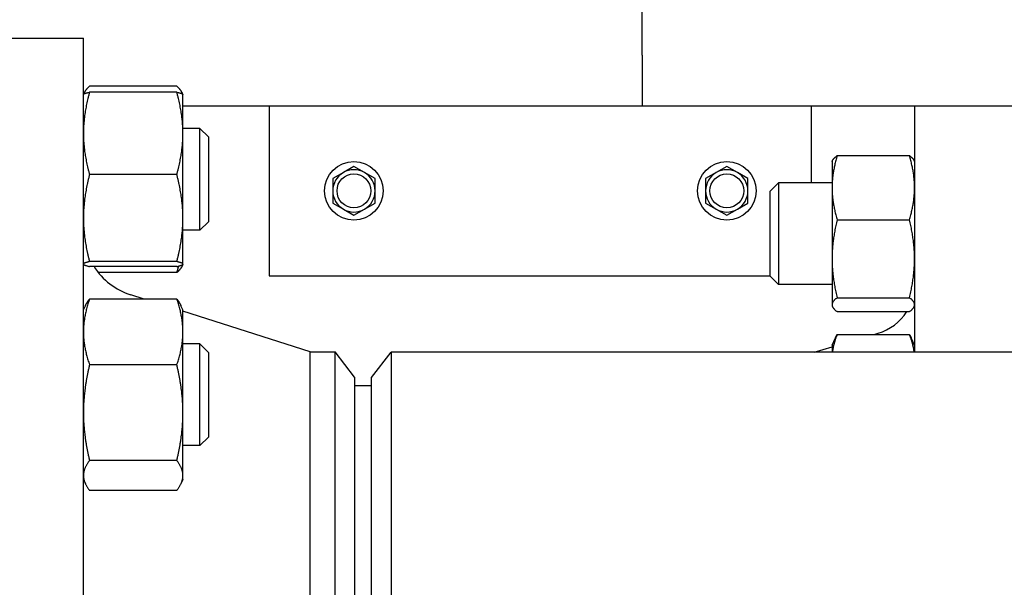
# Model space of a CAD drawing. Header units: inches. Extents: x 24 to 1128, y -58 to 748.
# Tile 642 of 656: x 635.63 to 642.89, y 689.14 to 693.33. Entities that reach past the tile are written whole.
import ezdxf

# ---------------------------------------------------------------- set-up
doc = ezdxf.new("R2010")
doc.units = ezdxf.units.IN
doc.header["$LTSCALE"] = 32
doc.header["$MEASUREMENT"] = 0
doc.layers.add('Visible (ANSI)', color=7, linetype='Continuous', lineweight=30)

msp = doc.modelspace()

# ---------------------------------------------------------------- linework, layer by layer
at = {"layer": 'Visible (ANSI)'}
for p, q in [((640.21813, 693.06478), (640.21813, 693.81478)), ((635.15813, 693.18978), (636.09813, 693.18978)), ((636.09813, 685.68978), (636.09813, 693.18978)), ((640.21813, 693.06478), (640.21813, 692.68978)), ((636.09813, 692.77458), (636.09849, 692.77534)), ((636.09849, 692.77534), (636.10484, 692.78898)), ((636.78705, 692.83665), (636.14322, 692.83665)), ((636.78705, 692.79158), (636.14322, 692.79158)), ((636.83178, 692.77534), (636.82542, 692.78898)), ((636.83213, 692.77458), (636.83178, 692.77534)), ((636.83213, 692.48833), (636.83213, 692.77458)), ((640.21813, 692.68978), (636.83213, 692.68978)), ((637.46813, 692.68978), (637.46813, 691.43978)), ((642.22813, 692.68978), (640.21813, 692.68978)), ((641.46813, 692.12448), (641.46813, 692.68978)), ((642.22813, 692.68978), (642.22813, 690.87728)), ((643.03813, 692.68978), (642.22813, 692.68978)), ((636.95689, 692.52458), (636.83213, 692.52458)), ((636.83213, 691.86409), (636.83213, 692.48833)), ((636.95689, 691.77458), (636.95689, 692.52458)), ((637.01939, 692.46208), (636.95689, 692.52458)), ((637.01939, 692.46208), (637.01939, 691.83708)), ((641.61913, 692.28048), (641.62266, 692.28804)), ((641.61913, 692.28048), (641.61913, 692.08804)), ((641.65744, 692.32422), (642.18983, 692.32422)), ((642.22813, 692.28048), (642.22461, 692.28804)), ((636.78705, 692.18508), (636.14322, 692.18508)), ((638.01513, 692.19988), (637.93713, 692.15485)), ((638.09313, 692.24491), (638.01513, 692.19988)), ((638.17113, 692.19988), (638.09313, 692.24491)), ((638.24913, 692.15485), (638.17113, 692.19988)), ((640.76513, 692.19988), (640.68713, 692.15485)), ((640.84313, 692.24491), (640.76513, 692.19988)), ((640.92113, 692.19988), (640.84313, 692.24491)), ((640.99913, 692.15485), (640.92113, 692.19988)), ((637.93713, 692.15485), (637.93713, 692.06478)), ((638.24913, 692.06478), (638.24913, 692.15485)), ((640.68713, 692.15485), (640.68713, 692.06478)), ((640.99913, 692.06478), (640.99913, 692.15485)), ((641.16313, 692.06198), (641.22563, 692.12448)), ((641.22563, 692.12448), (641.22563, 691.37448)), ((641.61913, 692.12448), (641.22563, 692.12448)), ((637.93713, 692.06478), (637.93713, 691.97471)), ((638.24913, 691.97471), (638.24913, 692.06478)), ((640.68713, 692.06478), (640.68713, 691.97471)), ((640.99913, 691.97471), (640.99913, 692.06478)), ((641.16313, 691.43698), (641.16313, 692.06198)), ((641.61913, 692.08804), (641.61913, 691.5645)), ((637.93713, 691.97471), (638.01513, 691.92968)), ((638.17113, 691.92968), (638.24913, 691.97471)), ((640.68713, 691.97471), (640.76513, 691.92968)), ((640.92113, 691.92968), (640.99913, 691.97471)), ((638.01513, 691.92968), (638.09313, 691.88465)), ((638.09313, 691.88465), (638.17113, 691.92968)), ((640.76513, 691.92968), (640.84313, 691.88465)), ((640.84313, 691.88465), (640.92113, 691.92968)), ((636.83213, 691.52534), (636.83213, 691.86409)), ((637.01939, 691.83708), (636.95689, 691.77458)), ((641.65744, 691.85186), (642.18983, 691.85186)), ((636.95689, 691.77458), (636.83213, 691.77458)), ((636.78705, 691.54309), (636.14322, 691.54309)), ((641.61913, 691.5645), (641.61913, 691.22593)), ((636.09813, 691.52458), (636.09849, 691.52383)), ((636.78705, 691.50759), (636.14322, 691.50759)), ((636.78705, 691.46252), (636.20852, 691.46252)), ((636.83178, 691.52383), (636.82542, 691.51019)), ((636.83213, 691.52458), (636.83178, 691.52383)), ((636.83213, 691.52458), (636.83213, 691.52534)), ((637.46813, 691.43978), (641.16313, 691.43978)), ((641.16313, 691.43698), (641.22563, 691.37448)), ((641.61913, 691.37448), (641.22563, 691.37448)), ((636.78705, 691.26766), (636.14322, 691.26766)), ((636.54684, 691.26766), (636.44716, 691.29923)), ((641.65744, 691.27713), (642.18983, 691.27713)), ((636.09813, 691.18722), (636.11282, 691.21871)), ((636.83213, 691.18722), (636.81745, 691.21871)), ((636.83213, 691.02536), (636.83213, 691.18722)), ((637.77147, 690.87978), (636.83213, 691.1773)), ((641.61913, 691.22593), (641.61913, 691.21848)), ((641.61913, 691.21848), (641.62266, 691.21092)), ((641.65744, 691.17474), (642.18983, 691.17474)), ((642.22813, 691.21848), (642.22461, 691.21092)), ((636.83213, 690.43035), (636.83213, 691.02536)), ((641.61913, 690.92749), (641.64388, 690.98055)), ((641.65744, 691.00693), (642.18983, 691.00693)), ((641.92941, 691.00693), (641.95894, 691.01561)), ((642.22813, 690.92749), (642.20339, 690.98055)), ((636.95689, 690.93722), (636.83213, 690.93722)), ((636.95689, 690.18722), (636.95689, 690.93722)), ((637.01939, 690.87472), (636.95689, 690.93722)), ((637.77147, 687.99978), (637.77147, 690.87978)), ((637.77147, 690.87978), (637.95426, 690.87978)), ((637.95426, 687.99978), (637.95426, 690.87978)), ((638.09813, 690.69228), (637.95426, 690.87978)), ((638.22313, 690.68978), (638.36701, 690.87728)), ((638.36701, 690.87728), (638.36701, 688.00228)), ((675.20426, 690.87728), (638.36701, 690.87728)), ((641.48858, 690.87728), (641.61913, 690.91567)), ((641.61913, 690.92749), (641.61913, 690.87728)), ((637.01939, 690.87472), (637.01939, 690.24972)), ((636.78705, 690.78307), (636.14322, 690.78307)), ((638.09813, 690.69228), (638.09813, 688.18728)), ((638.22313, 688.18978), (638.22313, 690.68978)), ((638.22313, 690.62728), (638.09813, 690.62728)), ((636.83213, 689.9672), (636.83213, 690.43035)), ((637.01939, 690.24972), (636.95689, 690.18722)), ((636.95689, 690.18722), (636.83213, 690.18722)), ((636.78705, 690.07763), (636.14322, 690.07763)), ((636.09813, 689.93722), (636.11282, 689.90572)), ((636.83213, 689.93722), (636.81745, 689.90572)), ((636.83213, 689.93722), (636.83213, 689.9672)), ((636.78705, 689.85678), (636.14322, 689.85678))]:
    msp.add_line(p, q, dxfattribs=at)
for centre, radius in [((638.09313, 692.06478), 0.216), ((640.84313, 692.06478), 0.216), ((638.09313, 692.06478), 0.1248), ((640.84313, 692.06478), 0.1248)]:
    msp.add_circle(centre, radius, dxfattribs=at)
for centre, radius, start, end in [((638.09313, 692.06478), 0.156, 120, 180), ((638.09313, 692.06478), 0.156, 60, 120), ((638.09313, 692.06478), 0.156, 0, 60), ((640.84313, 692.06478), 0.156, 120, 180), ((640.84313, 692.06478), 0.156, 60, 120), ((640.84313, 692.06478), 0.156, 0, 60), ((638.09313, 692.06478), 0.156, 180, 240), ((638.09313, 692.06478), 0.156, 300, 0), ((640.84313, 692.06478), 0.156, 180, 240), ((640.84313, 692.06478), 0.156, 300, 0), ((638.09313, 692.06478), 0.156, 240, 300), ((640.84313, 692.06478), 0.156, 240, 300), ((636.59813, 691.77589), 0.5, 212.452892, 252.425284), ((641.85313, 691.37537), 0.375, 286.38845, 327.654619)]:
    msp.add_arc(centre, radius, start, end, dxfattribs=at)
for points, weights in [([(636.14322, 692.79158), (636.09813, 692.62907), (636.09813, 692.48833)], [1, 1.0379548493, 1]), ([(636.09849, 692.77534), (636.102, 692.78288), (636.14322, 692.79158)], [1.00614116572, 1.0345850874, 1]), ([(636.14322, 692.83665), (636.10855, 692.80528), (636.10065, 692.77787)], [1, 1.02892942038, 1.01375847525]), ([(636.82962, 692.77787), (636.82171, 692.80528), (636.78705, 692.83665)], [1.01375847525, 1.02892942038, 1]), ([(636.78705, 692.79158), (636.82826, 692.78288), (636.83178, 692.77534)], [1, 1.0345850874, 1.00614116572]), ([(636.83213, 692.48833), (636.83213, 692.62907), (636.78705, 692.79158)], [1, 1.0379548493, 1]), ([(636.09813, 692.48833), (636.09813, 692.34759), (636.14322, 692.18508)], [1, 1.0379548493, 1]), ([(636.78705, 692.18508), (636.83213, 692.34759), (636.83213, 692.48833)], [1, 1.0379548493, 1]), ([(641.65744, 692.32422), (641.61913, 692.19765), (641.61913, 692.08804)], [1, 1.0379548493, 1]), ([(641.62266, 692.28804), (641.63055, 692.30496), (641.65744, 692.32422)], [1.01611555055, 1.02634702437, 1]), ([(642.18983, 692.32422), (642.21672, 692.30496), (642.22461, 692.28804)], [1, 1.02634702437, 1.01611555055]), ([(642.22813, 692.08804), (642.22813, 692.19765), (642.18983, 692.32422)], [1, 1.0379548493, 1]), ([(636.14322, 692.18508), (636.09813, 692.01306), (636.09813, 691.86409)], [1, 1.0379548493, 1]), ([(636.83213, 691.86409), (636.83213, 692.01306), (636.78705, 692.18508)], [1, 1.0379548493, 1]), ([(641.61913, 692.08804), (641.61913, 691.97843), (641.65744, 691.85186)], [1, 1.0379548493, 1]), ([(642.18983, 691.85186), (642.22813, 691.97843), (642.22813, 692.08804)], [1, 1.0379548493, 1]), ([(636.09813, 691.86409), (636.09813, 691.71511), (636.14322, 691.54309)], [1, 1.0379548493, 1]), ([(636.78705, 691.54309), (636.83213, 691.71511), (636.83213, 691.86409)], [1, 1.0379548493, 1]), ([(641.65744, 691.85186), (641.61913, 691.69786), (641.61913, 691.5645)], [1, 1.0379548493, 1]), ([(642.22813, 691.5645), (642.22813, 691.69786), (642.18983, 691.85186)], [1, 1.0379548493, 1]), ([(636.14322, 691.54309), (636.09813, 691.53358), (636.09813, 691.52534)], [1, 1.0379548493, 1]), ([(636.83213, 691.52534), (636.83213, 691.53358), (636.78705, 691.54309)], [1, 1.0379548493, 1]), ([(641.61913, 691.5645), (641.61913, 691.43113), (641.65744, 691.27713)], [1, 1.0379548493, 1]), ([(642.18983, 691.27713), (642.22813, 691.43113), (642.22813, 691.5645)], [1, 1.0379548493, 1]), ([(636.09813, 691.52534), (636.09813, 691.5171), (636.14322, 691.50759)], [1, 1.0379548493, 1]), ([(636.78705, 691.50759), (636.83213, 691.5171), (636.83213, 691.52534)], [1, 1.0379548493, 1]), ([(636.78705, 691.46252), (636.7948, 691.48717), (636.80116, 691.5108)], [1, 1.00633144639, 1.01055052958]), ([(636.82542, 691.51019), (636.81498, 691.4878), (636.78705, 691.46252)], [1.01804731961, 1.02317873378, 1]), ([(636.14322, 691.26766), (636.09813, 691.13781), (636.09813, 691.02536)], [1, 1.0379548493, 1]), ([(636.11282, 691.21871), (636.12369, 691.24203), (636.14322, 691.26766)], [1.01853894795, 1.0160927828, 1]), ([(636.78705, 691.26766), (636.80657, 691.24203), (636.81745, 691.21871)], [1, 1.0160927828, 1.01853894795]), ([(636.83213, 691.02536), (636.83213, 691.13781), (636.78705, 691.26766)], [1, 1.0379548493, 1]), ([(641.65744, 691.27713), (641.61913, 691.24969), (641.61913, 691.22593)], [1, 1.0379548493, 1]), ([(642.22813, 691.22593), (642.22813, 691.24969), (642.18983, 691.27713)], [1, 1.0379548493, 1]), ([(641.61913, 691.22593), (641.61913, 691.20218), (641.65744, 691.17474)], [1, 1.0379548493, 1]), ([(642.18983, 691.17474), (642.22813, 691.20218), (642.22813, 691.22593)], [1, 1.0379548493, 1]), ([(636.09813, 691.02536), (636.09813, 690.91291), (636.14322, 690.78307)], [1, 1.0379548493, 1]), ([(636.78705, 690.78307), (636.83213, 690.91291), (636.83213, 691.02536)], [1, 1.0379548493, 1]), ([(641.65744, 691.00693), (641.62962, 690.93784), (641.62212, 690.87728)], [1, 1.02727863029, 1.0153462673]), ([(641.64388, 690.98055), (641.64988, 690.99342), (641.65744, 691.00693)], [1.01175569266, 1.00727059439, 1]), ([(642.22515, 690.87728), (642.21764, 690.93784), (642.18983, 691.00693)], [1.0153462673, 1.02727863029, 1]), ([(642.18983, 691.00693), (642.19739, 690.99342), (642.20339, 690.98055)], [1, 1.00727059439, 1.01175569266]), ([(636.14322, 690.78307), (636.09813, 690.59405), (636.09813, 690.43035)], [1, 1.0379548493, 1]), ([(636.83213, 690.43035), (636.83213, 690.59405), (636.78705, 690.78307)], [1, 1.0379548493, 1]), ([(636.09813, 690.43035), (636.09813, 690.26665), (636.14322, 690.07763)], [1, 1.0379548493, 1]), ([(636.78705, 690.07763), (636.83213, 690.26665), (636.83213, 690.43035)], [1, 1.0379548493, 1]), ([(636.14322, 690.07763), (636.09813, 690.01845), (636.09813, 689.9672)], [1, 1.0379548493, 1]), ([(636.83213, 689.9672), (636.83213, 690.01845), (636.78705, 690.07763)], [1, 1.0379548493, 1]), ([(636.09813, 689.9672), (636.09813, 689.91595), (636.14322, 689.85678)], [1, 1.0379548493, 1]), ([(636.78705, 689.85678), (636.83213, 689.91595), (636.83213, 689.9672)], [1, 1.0379548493, 1])]:
    msp.add_rational_spline(points, weights, degree=2, dxfattribs=at)

doc.saveas('drawing.dxf')
